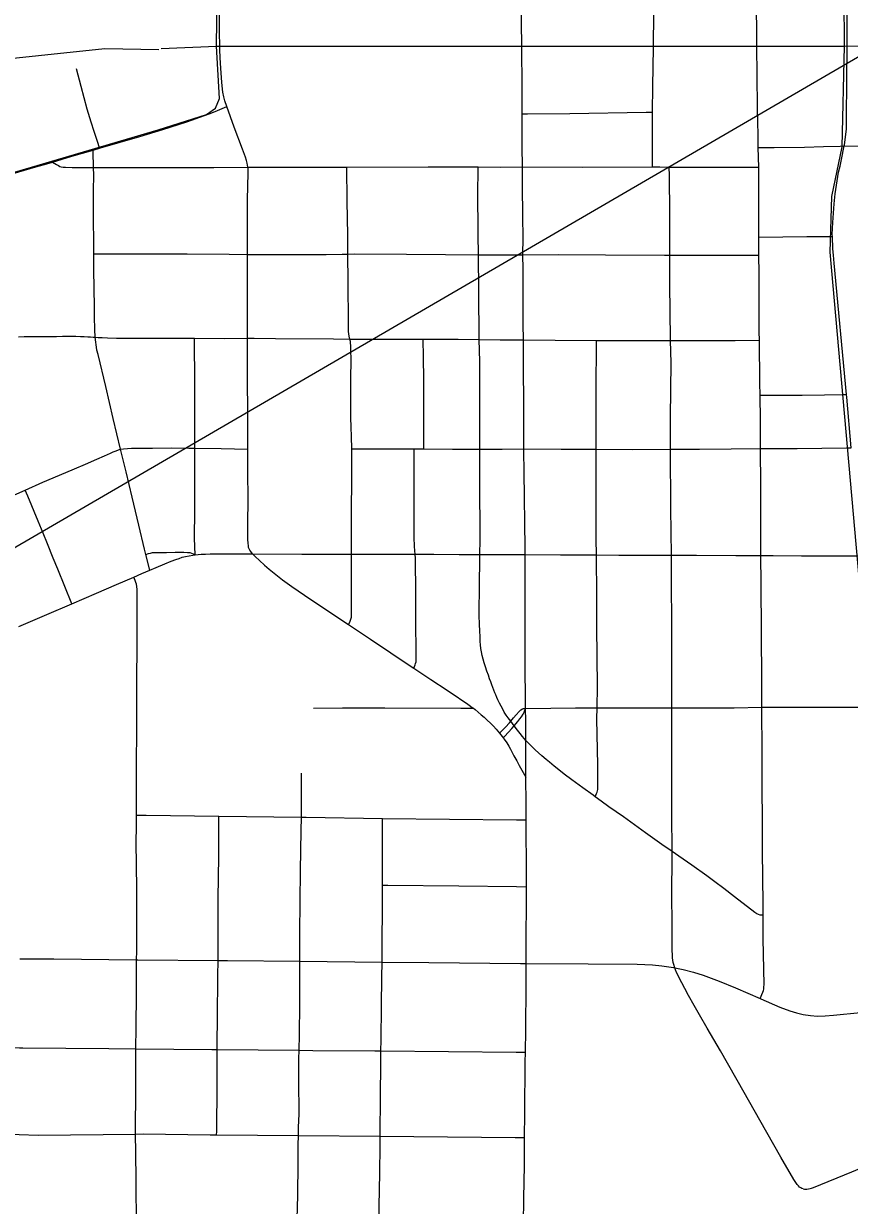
# Model space of a CAD drawing. Extents: x -87 to 2145, y -2128 to 440.
# Drawn here: x 173.34 to 190.96, y -1164.11 to -1138.91 of the extents above; entities that cross this region are included whole.
import ezdxf

# ---------------------------------------------------------------- set-up
doc = ezdxf.new("R2010")
doc.units = 0
for name, color, linetype in [('GM_X_City_Street', 7, 'Continuous'), ('GM_X_County_Road', 7, 'Continuous'), ('GM_X_Rail_Line', 7, 'Continuous'), ('GM_X_Township_Road', 7, 'Continuous'), ('GM_X_US_Route', 7, 'Continuous'), ('SC_Scratch1', 7, 'Continuous')]:
    doc.layers.add(name, color=color, linetype=linetype)

msp = doc.modelspace()

# ---------------------------------------------------------------- linework, layer by layer
at = {"layer": 'GM_X_City_Street'}
for points in [[(183.968, -1139.438), (183.967, -1139.384), (183.961, -1138.88), (183.96, -1138.157), (183.956, -1137.724), (183.955, -1137.61), (183.956, -1137.041), (183.936, -1135.911), (183.933, -1135.761)], [(188.983, -1139.409), (188.98, -1138.97), (188.972, -1138.403), (188.985, -1137.703)], [(186.778, -1139.42), (186.779, -1139.382), (186.787, -1138.703)], [(189.055, -1159.7), (189.109, -1159.565), (189.122, -1159.533), (189.131, -1159.504), (189.135, -1159.457), (189.137, -1159.405), (189.118, -1158.431), (189.118, -1157.925), (189.118, -1157.731), (189.111, -1157.069), (189.106, -1156.611), (189.105, -1155.972), (189.098, -1155.139), (189.098, -1154.467), (189.093, -1153.489), (189.091, -1152.926), (189.077, -1150.859), (189.072, -1150.25), (189.069, -1149.662), (189.071, -1149.318), (189.065, -1148.76), (189.061, -1147.967), (189.058, -1147.366), (189.051, -1146.834), (189.049, -1146.579), (189.038, -1145.659), (189.036, -1145.481), (189.036, -1144.972), (189.032, -1144.234), (189.026, -1143.845), (189.024, -1143.774), (189.026, -1143.464), (189.028, -1143.15), (189.024, -1141.97), (189.015, -1141.548), (189.009, -1141.283), (188.998, -1140.72), (188.987, -1139.993), (188.983, -1139.409)], [(184.007, -1164.514), (184.014, -1163.964), (184.024, -1163.267), (184.029, -1162.665), (184.033, -1162.158), (184.042, -1161.06), (184.046, -1160.846), (184.052, -1160.376), (184.061, -1159.408), (184.06, -1158.955), (184.059, -1158.497), (184.066, -1157.577), (184.066, -1157.317), (184.066, -1156.835), (184.063, -1156.138), (184.063, -1155.892), (184.063, -1155.546), (184.054, -1154.978), (184.052, -1154.281), (184.052, -1154.196), (184.052, -1153.778), (184.05, -1153.516), (184.047, -1153.21), (184.043, -1152.746), (184.041, -1152.124), (184.044, -1151.272), (184.044, -1150.75), (184.04, -1150.233), (184.038, -1150.042), (184.034, -1149.604), (184.028, -1148.967), (184.017, -1148.518), (184.015, -1147.979), (184.01, -1147.576), (184.01, -1146.994), (184.008, -1146.265), (184.007, -1145.653), (183.999, -1145.314), (183.996, -1144.685), (183.997, -1144.147), (183.994, -1143.838), (183.996, -1143.477), (183.993, -1143.021), (183.984, -1142.357), (183.982, -1141.964), (183.978, -1141.525), (183.974, -1141.005), (183.973, -1140.827), (183.973, -1140.235), (183.968, -1139.438)], [(186.757, -1141.963), (186.755, -1141.394), (186.758, -1140.824), (186.759, -1140.792), (186.761, -1140.24), (186.778, -1139.42)], [(174.96, -1141.564), (174.928, -1141.463), (174.844, -1141.207), (174.781, -1141.008), (174.699, -1140.728), (174.567, -1140.25), (174.465, -1139.873)], [(183.973, -1140.827), (184.09, -1140.827), (184.993, -1140.822), (186.62, -1140.794), (186.759, -1140.792)], [(176.033, -1150.562), (175.948, -1150.228), (175.921, -1150.118), (175.799, -1149.606), (175.655, -1149.005), (175.528, -1148.47), (175.41, -1147.986), (175.25, -1147.327), (175.092, -1146.648), (174.927, -1145.966), (174.905, -1145.873), (174.892, -1145.808), (174.886, -1145.76), (174.879, -1145.704), (174.869, -1145.596), (174.864, -1145.548), (174.862, -1145.478), (174.86, -1145.4), (174.853, -1145.187), (174.852, -1144.951), (174.84, -1144.156), (174.839, -1143.996), (174.838, -1143.819), (174.836, -1143.579), (174.834, -1143.068), (174.834, -1142.465), (174.835, -1142.142), (174.83, -1141.973), (174.828, -1141.868), (174.825, -1141.745), (174.822, -1141.606)], [(189.015, -1141.548), (189.208, -1141.548), (189.356, -1141.548), (189.998, -1141.54), (190.409, -1141.529), (190.76, -1141.518), (190.847, -1141.516)], [(173.958, -1141.858), (174.039, -1141.908), (174.084, -1141.936), (174.113, -1141.951), (174.141, -1141.96), (174.184, -1141.966), (174.234, -1141.971), (174.374, -1141.972), (174.83, -1141.973), (175.223, -1141.976), (176.365, -1141.977), (177.398, -1141.975), (178.127, -1141.971), (178.496, -1141.969), (179.275, -1141.966), (180.119, -1141.966), (180.238, -1141.966), (181.971, -1141.961), (183.038, -1141.962), (183.509, -1141.966), (183.982, -1141.964), (185.261, -1141.966), (186.757, -1141.963), (186.914, -1141.964), (187.116, -1141.966), (187.991, -1141.969), (189.024, -1141.97)], [(180.303, -1145.634), (180.288, -1145.57), (180.279, -1145.524), (180.273, -1145.474), (180.27, -1145.409), (180.272, -1145.299), (180.264, -1144.417), (180.259, -1143.823), (180.255, -1143.417), (180.246, -1142.69), (180.238, -1141.966)], [(189.118, -1157.925), (189.057, -1157.922), (189.018, -1157.913), (188.983, -1157.898), (188.942, -1157.87), (188.507, -1157.53), (188.277, -1157.355), (188.09, -1157.214), (187.916, -1157.085), (187.595, -1156.858), (187.317, -1156.666), (187.175, -1156.567), (186.957, -1156.415), (186.611, -1156.169), (186.451, -1156.055), (186.135, -1155.827), (185.829, -1155.61), (185.662, -1155.491), (185.534, -1155.398), (185.492, -1155.368), (185.269, -1155.206), (185.037, -1155.037), (184.874, -1154.913), (184.759, -1154.824), (184.659, -1154.744), (184.561, -1154.664), (184.485, -1154.601), (184.398, -1154.525), (184.253, -1154.395), (184.173, -1154.316), (184.11, -1154.253), (184.052, -1154.196), (183.987, -1154.115), (183.937, -1154.052), (183.878, -1153.976), (183.806, -1153.882), (183.772, -1153.837), (183.734, -1153.788), (183.679, -1153.716), (183.635, -1153.655), (183.596, -1153.592), (183.562, -1153.533), (183.525, -1153.466), (183.49, -1153.399), (183.457, -1153.329), (183.436, -1153.279), (183.412, -1153.227), (183.392, -1153.182), (183.371, -1153.127), (183.349, -1153.067), (183.327, -1153.01), (183.306, -1152.95), (183.282, -1152.884), (183.256, -1152.806), (183.225, -1152.719), (183.195, -1152.63), (183.167, -1152.541), (183.145, -1152.465), (183.125, -1152.387), (183.106, -1152.307), (183.093, -1152.233), (183.084, -1152.157), (183.082, -1152.088), (183.078, -1151.986), (183.073, -1151.86), (183.066, -1151.726), (183.06, -1151.524), (183.065, -1150.853), (183.071, -1150.35), (183.073, -1150.232), (183.078, -1149.92), (183.076, -1148.633), (183.07, -1148.172), (183.072, -1147.981), (183.076, -1147.105), (183.071, -1146.114), (183.062, -1145.647), (183.049, -1144.614), (183.043, -1143.836), (183.04, -1143.406), (183.031, -1142.456), (183.036, -1142.09), (183.038, -1141.962)], [(189.975, -1163.762), (189.945, -1163.754), (189.919, -1163.743), (189.893, -1163.725), (189.869, -1163.701), (189.843, -1163.671), (189.815, -1163.63), (189.772, -1163.56), (189.498, -1163.085), (189.049, -1162.295), (188.71, -1161.707), (188.209, -1160.82), (187.927, -1160.334), (187.76, -1160.051), (187.647, -1159.852), (187.528, -1159.637), (187.445, -1159.487), (187.382, -1159.368), (187.343, -1159.292), (187.309, -1159.222), (187.272, -1159.146), (187.247, -1159.088), (187.231, -1159.046), (187.21, -1158.979), (187.198, -1158.932), (187.19, -1158.883), (187.185, -1158.832), (187.183, -1158.768), (187.18, -1158.68), (187.177, -1158.227), (187.172, -1157.375), (187.176, -1156.79), (187.175, -1156.567), (187.172, -1155.768), (187.17, -1154.355), (187.17, -1153.505), (187.17, -1152.855), (187.167, -1151.926), (187.165, -1150.618), (187.163, -1150.243), (187.151, -1149.248), (187.143, -1147.983), (187.139, -1147.299), (187.152, -1146.143), (187.143, -1145.663), (187.135, -1145.021), (187.126, -1144.499), (187.127, -1144.01), (187.126, -1143.843), (187.125, -1143.641), (187.124, -1142.965), (187.117, -1142.147), (187.116, -1141.966)], [(189.026, -1143.464), (189.535, -1143.456), (190.048, -1143.449), (190.514, -1143.445), (190.595, -1143.444)], [(174.838, -1143.819), (174.923, -1143.819), (175.667, -1143.819), (176.832, -1143.819), (177.728, -1143.823), (178.118, -1143.83), (178.484, -1143.832), (179.795, -1143.832), (180.137, -1143.826), (180.259, -1143.823), (180.402, -1143.82), (181.511, -1143.823), (182.344, -1143.832), (183.043, -1143.836), (183.521, -1143.836), (183.994, -1143.838), (184.76, -1143.834), (185.751, -1143.836), (187.015, -1143.843), (187.126, -1143.843)], [(187.126, -1143.843), (188.073, -1143.842), (189.026, -1143.845)], [(173.228, -1145.585), (173.35, -1145.583), (173.662, -1145.581), (173.903, -1145.579), (174.044, -1145.577), (174.166, -1145.575), (174.287, -1145.572), (174.37, -1145.572), (174.457, -1145.575), (174.554, -1145.579), (174.634, -1145.583), (174.712, -1145.587), (174.767, -1145.59), (174.823, -1145.594), (174.869, -1145.596), (174.927, -1145.6), (175.019, -1145.605), (175.129, -1145.609), (175.325, -1145.616), (175.652, -1145.618), (176.575, -1145.618), (176.987, -1145.619), (177.625, -1145.62), (178.119, -1145.618), (178.257, -1145.616), (178.715, -1145.622), (179.949, -1145.631), (180.303, -1145.634), (180.978, -1145.639), (181.592, -1145.637), (181.866, -1145.639), (182.026, -1145.639), (182.61, -1145.639), (183.062, -1145.647), (183.51, -1145.65), (184.007, -1145.653), (184.678, -1145.659), (185.559, -1145.663), (186.413, -1145.667), (187.143, -1145.663), (187.779, -1145.663), (188.521, -1145.663), (189.038, -1145.659)], [(176.997, -1150.239), (176.988, -1149.879), (176.99, -1149.295), (176.99, -1148.547), (176.994, -1147.96), (176.993, -1147.306), (176.996, -1146.602), (176.987, -1145.619)], [(180.272, -1151.726), (180.297, -1151.673), (180.316, -1151.629), (180.329, -1151.59), (180.334, -1151.566), (180.336, -1151.532), (180.336, -1151.49), (180.334, -1150.852), (180.336, -1150.357), (180.336, -1150.221), (180.336, -1149.913), (180.336, -1149.273), (180.344, -1148.665), (180.342, -1148.447), (180.342, -1148.285), (180.341, -1147.979), (180.333, -1147.713), (180.328, -1147.516), (180.323, -1147.309), (180.319, -1146.992), (180.324, -1146.452), (180.325, -1146.104), (180.323, -1145.839), (180.32, -1145.763), (180.316, -1145.727), (180.312, -1145.685), (180.303, -1145.634)], [(181.879, -1147.977), (181.878, -1147.304), (181.877, -1146.898), (181.876, -1146.499), (181.87, -1146.024), (181.866, -1145.639)], [(185.56, -1150.238), (185.557, -1149.907), (185.552, -1149.184), (185.554, -1148.138), (185.554, -1147.986), (185.554, -1147.517), (185.554, -1146.773), (185.559, -1145.663)], [(189.051, -1146.834), (189.481, -1146.834), (189.952, -1146.83), (190.427, -1146.823), (190.807, -1146.821), (190.895, -1146.821)], [(172.955, -1149.04), (173.376, -1148.857), (173.749, -1148.691), (174.103, -1148.539), (174.426, -1148.402), (174.659, -1148.302), (174.899, -1148.198), (175.062, -1148.126), (175.197, -1148.066), (175.253, -1148.042), (175.314, -1148.018), (175.362, -1148), (175.41, -1147.986), (175.473, -1147.974), (175.553, -1147.968), (175.644, -1147.963), (175.744, -1147.961), (175.825, -1147.962), (176.087, -1147.959), (176.49, -1147.957), (176.866, -1147.959), (176.994, -1147.96), (177.554, -1147.97), (178.126, -1147.987)], [(180.341, -1147.979), (181.04, -1147.977), (181.673, -1147.976), (181.771, -1147.977), (181.879, -1147.977), (182.488, -1147.981), (183.072, -1147.981), (183.547, -1147.981), (184.015, -1147.979), (184.81, -1147.981), (185.554, -1147.986), (186.324, -1147.99), (187.143, -1147.983), (187.757, -1147.983), (188.436, -1147.979), (189.061, -1147.967), (189.847, -1147.966), (190.897, -1147.953), (190.995, -1147.952)], [(181.667, -1152.657), (181.692, -1152.586), (181.703, -1152.557), (181.712, -1152.52), (181.716, -1152.481), (181.716, -1152.431), (181.716, -1152.319), (181.709, -1151.67), (181.709, -1150.967), (181.704, -1150.411), (181.699, -1150.313), (181.692, -1150.227), (181.686, -1150.151), (181.679, -1150.054), (181.673, -1149.871), (181.673, -1149.454), (181.669, -1148.669), (181.673, -1147.976)], [(174.367, -1151.286), (174.067, -1150.542), (173.973, -1150.31), (173.85, -1150.006), (173.756, -1149.778), (173.648, -1149.517), (173.43, -1148.987), (173.376, -1148.857)], [(175.948, -1150.228), (176.003, -1150.211), (176.047, -1150.2), (176.09, -1150.191), (176.194, -1150.187), (176.281, -1150.185), (176.385, -1150.185), (176.57, -1150.182), (176.761, -1150.182), (176.839, -1150.185), (176.889, -1150.191), (176.924, -1150.202), (176.954, -1150.217), (176.997, -1150.239)], [(178.222, -1150.216), (178.283, -1150.274), (178.374, -1150.358), (178.478, -1150.456), (178.579, -1150.544), (178.863, -1150.768), (179.062, -1150.915), (179.334, -1151.099), (180.11, -1151.619), (180.272, -1151.726), (180.739, -1152.036), (181.608, -1152.617), (181.667, -1152.657), (182.029, -1152.897), (182.376, -1153.127), (182.467, -1153.186), (182.571, -1153.255), (182.688, -1153.336), (182.786, -1153.403), (182.849, -1153.448), (182.912, -1153.494), (182.935, -1153.512), (182.971, -1153.54), (183.038, -1153.594), (183.105, -1153.648), (183.166, -1153.7), (183.225, -1153.756), (183.311, -1153.837), (183.368, -1153.893), (183.42, -1153.954), (183.492, -1154.042), (183.548, -1154.111), (183.57, -1154.142), (183.591, -1154.171), (183.646, -1154.248), (183.689, -1154.316), (183.726, -1154.384), (183.765, -1154.455), (183.802, -1154.525), (183.86, -1154.635), (183.912, -1154.733), (184.054, -1154.978)], [(185.534, -1155.398), (185.564, -1155.332), (185.577, -1155.304), (185.586, -1155.274), (185.59, -1155.241), (185.592, -1155.204), (185.592, -1155.133), (185.592, -1154.72), (185.585, -1154.397), (185.573, -1153.735), (185.575, -1153.503), (185.581, -1153.047), (185.579, -1152.411), (185.571, -1151.769), (185.568, -1151.133), (185.56, -1150.238)], [(175.743, -1163.58), (175.735, -1162.99), (175.729, -1162.594), (175.726, -1162.426), (175.736, -1161.765), (175.735, -1160.944), (175.737, -1160.773), (175.742, -1160.324), (175.75, -1159.587), (175.748, -1159.127), (175.751, -1158.875), (175.752, -1158.689), (175.753, -1158.019), (175.755, -1157.354), (175.744, -1156.368), (175.746, -1156.035), (175.746, -1155.791), (175.746, -1155.714), (175.751, -1154.741), (175.752, -1153.943), (175.755, -1153.059), (175.759, -1152.028), (175.762, -1151.333), (175.761, -1150.974), (175.757, -1150.915), (175.746, -1150.865), (175.733, -1150.826), (175.718, -1150.787), (175.689, -1150.714)], [(179.525, -1153.508), (180.144, -1153.502), (181.043, -1153.505), (182.668, -1153.511), (182.935, -1153.512)], [(183.492, -1154.042), (183.619, -1153.916), (183.703, -1153.824), (183.734, -1153.788), (183.792, -1153.718), (183.847, -1153.652), (183.912, -1153.578), (183.95, -1153.547), (183.984, -1153.526), (184.004, -1153.519), (184.028, -1153.515), (184.05, -1153.516)], [(183.57, -1154.142), (183.606, -1154.103), (183.753, -1153.943), (183.806, -1153.882), (183.884, -1153.793), (183.927, -1153.737), (183.962, -1153.691), (183.997, -1153.639), (184.018, -1153.596), (184.05, -1153.516)], [(184.05, -1153.516), (184.591, -1153.507), (185.115, -1153.505), (185.575, -1153.503), (186.393, -1153.505), (187.17, -1153.505), (187.524, -1153.503), (187.995, -1153.504), (188.503, -1153.5), (189.093, -1153.489), (190.232, -1153.487), (191.33, -1153.487), (191.449, -1153.487)], [(179.175, -1164.405), (179.188, -1163.903), (179.194, -1163.217), (179.196, -1162.833), (179.201, -1162.625), (179.205, -1162.453), (179.216, -1162.16), (179.21, -1161.453), (179.213, -1160.99), (179.217, -1160.805), (179.223, -1160.477), (179.233, -1159.822), (179.234, -1159.168), (179.234, -1158.906), (179.233, -1158.714), (179.236, -1158.306), (179.243, -1157.638), (179.25, -1156.971), (179.26, -1156.124), (179.267, -1155.836), (179.27, -1155.704), (179.272, -1154.898)], [(175.746, -1155.791), (175.956, -1155.794), (177.507, -1155.814), (179.267, -1155.836), (179.369, -1155.837), (180.997, -1155.86), (183.859, -1155.89), (184.063, -1155.892)], [(177.458, -1162.609), (177.459, -1162.541), (177.47, -1161.548), (177.47, -1161.046), (177.47, -1160.788), (177.47, -1160.647), (177.478, -1160.128), (177.487, -1159.216), (177.49, -1158.889), (177.494, -1158.524), (177.494, -1157.571), (177.504, -1156.675), (177.507, -1155.913), (177.507, -1155.814)], [(180.906, -1166.584), (180.906, -1166.541), (180.907, -1166.171), (180.909, -1165.293), (180.917, -1164.683), (180.921, -1164.458), (180.926, -1164.136), (180.937, -1163.42), (180.946, -1162.855), (180.948, -1162.64), (180.956, -1161.771), (180.958, -1161.113), (180.962, -1160.818), (180.965, -1160.59), (180.974, -1159.865), (180.982, -1159.245), (180.987, -1158.924), (180.993, -1158.557), (181, -1157.728), (181, -1157.283), (181, -1156.747), (180.998, -1155.963), (180.997, -1155.86)], [(181, -1157.283), (181.114, -1157.284), (182.627, -1157.296), (183.853, -1157.314), (184.066, -1157.317)], [(173.258, -1158.857), (173.988, -1158.859), (175.751, -1158.875), (175.775, -1158.875), (177.49, -1158.889), (177.693, -1158.891), (179.234, -1158.906), (180.987, -1158.924), (181.987, -1158.934), (183.938, -1158.954), (184.06, -1158.955), (185.382, -1158.964), (186.431, -1158.972), (186.76, -1158.984), (186.957, -1159.002), (187.202, -1159.04), (187.231, -1159.046), (187.412, -1159.083), (187.635, -1159.142), (187.839, -1159.207), (188.178, -1159.334), (188.528, -1159.476), (189.055, -1159.7), (189.072, -1159.708), (189.477, -1159.885), (189.69, -1159.968), (189.829, -1160.011), (189.971, -1160.043), (190.131, -1160.066), (190.277, -1160.077), (190.438, -1160.075), (190.617, -1160.06), (191.771, -1159.945)], [(162.533, -1160.683), (162.712, -1160.684), (164.189, -1160.696), (165.859, -1160.707), (167.536, -1160.72), (169.768, -1160.738), (171.497, -1160.748), (173.249, -1160.756), (173.32, -1160.757), (175.156, -1160.768), (175.737, -1160.773), (177.353, -1160.787), (177.47, -1160.788), (179.217, -1160.805), (179.508, -1160.808), (180.836, -1160.817), (180.962, -1160.818), (183.85, -1160.845), (184.046, -1160.846)], [(162.518, -1162.481), (164.173, -1162.491), (165.849, -1162.51), (167.524, -1162.535), (169.756, -1162.555), (171.457, -1162.57), (171.487, -1162.57), (173.244, -1162.606), (173.648, -1162.615), (175.729, -1162.594), (175.894, -1162.592), (177.319, -1162.608), (177.458, -1162.609), (179.201, -1162.625), (180.948, -1162.64), (181.663, -1162.646), (183.828, -1162.664), (184.029, -1162.665)], [(189.975, -1163.762), (189.999, -1163.769), (190.025, -1163.771), (190.048, -1163.769), (190.085, -1163.762), (190.118, -1163.756), (190.146, -1163.747), (190.19, -1163.732), (191.008, -1163.402), (191.453, -1163.218), (191.516, -1163.192), (191.579, -1163.166), (191.637, -1163.146), (191.694, -1163.133), (191.793, -1163.116), (191.897, -1163.101), (192.05, -1163.081), (192.294, -1163.054), (192.692, -1163.009), (192.819, -1162.995)]]:
    msp.add_lwpolyline(points, dxfattribs=at)
at = {"layer": 'GM_X_County_Road'}
for points in [[(177.524, -1139.46), (177.524, -1139.431), (177.522, -1139.044), (177.527, -1137.76)], [(190.909, -1139.397), (190.92, -1137.941), (190.918, -1137.702)], [(190.847, -1141.516), (190.851, -1141.495), (190.878, -1141.33), (190.894, -1141.147), (190.899, -1140.9), (190.909, -1139.397)], [(177.672, -1140.672), (177.634, -1140.552), (177.614, -1140.469), (177.593, -1140.367), (177.569, -1140.16), (177.546, -1139.858), (177.53, -1139.635), (177.524, -1139.46)], [(178.127, -1141.971), (178.12, -1141.925), (178.109, -1141.88), (178.094, -1141.828), (178.072, -1141.758), (178.009, -1141.585), (177.831, -1141.116), (177.751, -1140.892), (177.672, -1140.672)], [(190.595, -1143.444), (190.593, -1143.408), (190.602, -1143.15), (190.636, -1142.747), (190.657, -1142.539), (190.728, -1142.074), (190.758, -1141.946), (190.788, -1141.806), (190.847, -1141.516)], [(190.847, -1141.516), (191.305, -1141.519), (191.615, -1141.522)], [(178.118, -1143.83), (178.12, -1142.667), (178.124, -1142.374), (178.128, -1142.095), (178.128, -1142.034), (178.128, -1142.006), (178.127, -1141.971)], [(190.617, -1143.848), (190.606, -1143.708), (190.595, -1143.444)], [(178.119, -1145.618), (178.115, -1145.152), (178.116, -1144.401), (178.118, -1143.83)], [(190.895, -1146.821), (190.63, -1144.018), (190.617, -1143.848)], [(178.126, -1147.987), (178.123, -1147.284), (178.117, -1146.413), (178.119, -1145.618)], [(190.995, -1147.952), (190.901, -1146.878), (190.895, -1146.821)], [(178.222, -1150.216), (178.187, -1150.17), (178.163, -1150.135), (178.15, -1150.109), (178.141, -1150.081), (178.135, -1150.048), (178.128, -1149.99), (178.126, -1149.914), (178.126, -1149.595), (178.131, -1149.035), (178.126, -1148.479), (178.126, -1147.987)], [(176.033, -1150.562), (176.17, -1150.505), (176.352, -1150.429), (176.489, -1150.374), (176.587, -1150.337), (176.658, -1150.313), (176.726, -1150.291), (176.795, -1150.273), (176.869, -1150.258), (176.951, -1150.245), (176.997, -1150.239)], [(176.997, -1150.239), (177.127, -1150.226), (177.223, -1150.223), (177.322, -1150.219), (177.464, -1150.216), (177.767, -1150.214), (178.222, -1150.216)], [(178.222, -1150.216), (179.274, -1150.221), (180.336, -1150.221)], [(180.336, -1150.221), (181.016, -1150.227), (181.692, -1150.227)], [(181.692, -1150.227), (182.095, -1150.227), (182.633, -1150.229), (183.073, -1150.232)], [(183.073, -1150.232), (183.527, -1150.232), (184.04, -1150.233)], [(184.04, -1150.233), (184.797, -1150.24), (185.56, -1150.238)], [(185.56, -1150.238), (186.042, -1150.245), (186.619, -1150.247), (187.163, -1150.243)], [(187.163, -1150.243), (187.694, -1150.245), (188.533, -1150.249), (189.072, -1150.25)], [(189.072, -1150.25), (189.334, -1150.255), (189.936, -1150.259), (190.444, -1150.262), (191.081, -1150.262), (191.197, -1150.262)], [(174.367, -1151.286), (174.898, -1151.058), (175.325, -1150.874), (175.689, -1150.714)], [(175.689, -1150.714), (175.864, -1150.637), (176.033, -1150.562)], [(173.235, -1151.769), (173.835, -1151.514), (174.367, -1151.286)]]:
    msp.add_lwpolyline(points, dxfattribs=at)
at = {"layer": 'GM_X_Rail_Line'}
for p, q in [((190.836, -1137.753), (190.844, -1139.387)), ((176.274, -1139.436), (177.453, -1139.385)), ((177.453, -1139.385), (190.844, -1139.387))]:
    msp.add_line(p, q, dxfattribs=at)
for points in [[(177.453, -1139.385), (177.477, -1137.742), (190.836, -1137.753)], [(33.834, -1182.995), (50.78, -1177.944), (58.706, -1175.591), (68.608, -1172.671), (93.903, -1165.212), (126.008, -1155.832), (151.467, -1148.459), (176.207, -1141.169), (176.948, -1140.939), (177.24, -1140.847), (177.432, -1140.708), (177.517, -1140.503), (177.453, -1139.385)], [(190.844, -1139.387), (190.794, -1141.537), (190.573, -1142.596), (190.538, -1143.78), (191.411, -1153.521), (191.898, -1159.823), (192.185, -1161.133), (192.901, -1163.184), (193.93, -1165.485), (194.296, -1166.582), (194.508, -1167.97), (194.62, -1169.346), (194.854, -1171.768), (194.951, -1173.378), (194.955, -1174.706), (194.853, -1176.413), (194.485, -1179.134), (193.876, -1185.435), (193.603, -1188.918)], [(190.844, -1139.387), (195.951, -1139.301), (198.669, -1139.466), (200.69, -1139.655), (202.443, -1139.957), (204.063, -1140.316), (205.813, -1140.774), (211.052, -1142.352)], [(32.645, -1179.993), (33.938, -1179.677), (35.52, -1179.34), (58.27, -1172.536), (79.726, -1166.155), (101.875, -1159.348), (126.551, -1151.893), (148.59, -1145.271), (154.705, -1143.429), (159.327, -1142.564), (162.774, -1141.883), (166.327, -1141.143), (170.107, -1140.276), (172.235, -1139.734), (175.075, -1139.439), (176.226, -1139.455)]]:
    msp.add_lwpolyline(points, dxfattribs=at)
at = {"layer": 'GM_X_Township_Road'}
msp.add_lwpolyline([(175.743, -1166.54), (175.738, -1165.463), (175.748, -1164.572), (175.743, -1163.58)], dxfattribs=at)
at = {"layer": 'GM_X_US_Route'}
for points in [[(177.524, -1139.46), (177.524, -1139.431), (177.522, -1139.044), (177.527, -1137.76)], [(177.672, -1140.672), (177.634, -1140.552), (177.614, -1140.469), (177.593, -1140.367), (177.569, -1140.16), (177.546, -1139.858), (177.53, -1139.635), (177.524, -1139.46)], [(174.822, -1141.606), (174.96, -1141.564), (174.981, -1141.558), (175.816, -1141.316), (176.309, -1141.167), (176.819, -1141.002), (177.297, -1140.83), (177.428, -1140.778), (177.672, -1140.672)], [(173.603, -1141.963), (173.833, -1141.896), (173.958, -1141.858), (174.366, -1141.734), (174.822, -1141.606)], [(163.476, -1144.931), (164.522, -1144.629), (164.609, -1144.604), (165.727, -1144.276), (166.182, -1144.14), (167.793, -1143.662), (168.328, -1143.505), (171.116, -1142.688), (171.485, -1142.58), (173.603, -1141.963)]]:
    msp.add_lwpolyline(points, dxfattribs=at)
at = {"layer": 'SC_Scratch1'}
msp.add_line((902.065, -726.16), (-86.991, -1301.38), dxfattribs=at)

doc.saveas('drawing.dxf')
